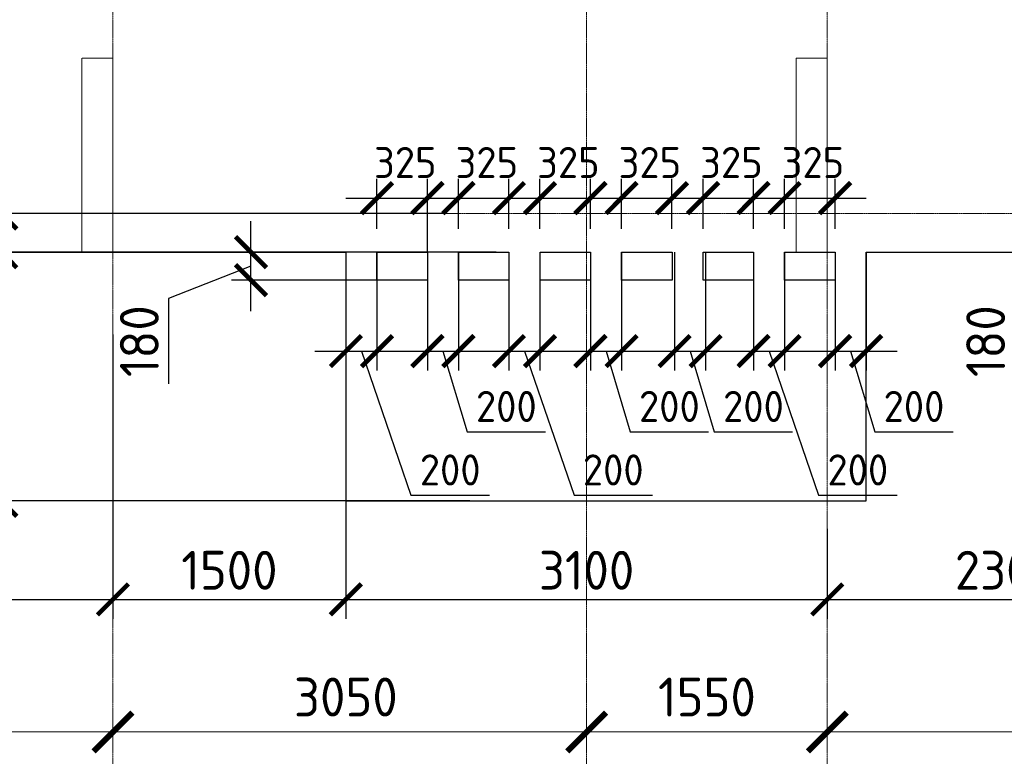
# Model space of a CAD drawing. Header units: millimetres. Extents: x -42044588 to 856694, y -806701 to 941911.
# Tile 807 of 1056: x -180245 to -173905, y -189628 to -184887. Entities that reach past the tile are written whole.
import ezdxf

# ---------------------------------------------------------------- set-up
doc = ezdxf.new("R2010")
doc.units = ezdxf.units.MM
for name, pattern in [('______5', [1100, 800, -100, 100, -100]), ('DASHED', [7, 5, -2, 0]), ('осевая', [50.8, 31.75, -6.35, 6.35, -6.35])]:
    doc.linetypes.add(name, pattern=pattern)
doc.layers.add('Колонна_ бетон', color=7, linetype='Continuous', lineweight=50, true_color=0xb4b496)
for name, color, linetype, lineweight in [('Оси', 40, '______5', 18), ('Перекрытие ж_бетон', 1, 'Continuous', 30), ('РАЗМЕРЫ', 1, 'Continuous', 9)]:
    doc.layers.add(name, color=color, linetype=linetype, lineweight=lineweight)
doc.styles.add('GOST-2.304_Type-B', font='GOST_Common.ttf')
doc.dimstyles.new('СПДС', dxfattribs={"dimscale": 100, "dimtxt": 2.5, "dimasz": 2, "dimexe": 1.25, "dimexo": 0, "dimtad": 1, "dimdec": 0, "dimrnd": 5, "dimtxsty": 'GOST-2.304_Type-B', "dimblk": 'ARCHTICK', "dimcen": 2.5, "dimdle": 2, "dimclrd": 1, "dimclre": 1, "dimclrt": 1, "dimadec": 0, "dimazin": 2, "dimtfac": 0.75, "dimtdec": 0, "dimtmove": 1, "dimatfit": 3, "dimfxl": 0, "dimtolj": 1, "dimarcsym": 0})

# ---------------------------------------------------------------- blocks, each defined once
blk = doc.blocks.new('_ArchTick')
at = {"color": 0, "linetype": 'ByBlock', "const_width": 0.15}
blk.add_lwpolyline([(-0.5, -0.5), (0.5, 0.5)], dxfattribs=at)
blk = doc.blocks.new('*D6720')
at = {"color": 1, "lineweight": -2, "transparency": 16777216}
for p, q in [((-72354.7, -346038.9), (-72354.7, -345913.9)), ((-68904.7, -346038.9), (-68904.7, -345913.9)), ((-72554.7, -346038.9), (-68704.7, -346038.9))]:
    blk.add_line(p, q, dxfattribs=at)
at = {"layer": 'DEFPOINTS', "color": 0, "transparency": 16777216}
for p in [(-72354.7, -346038.9), (-68904.7, -346038.9), (-68904.7, -346038.9)]:
    blk.add_point(p, dxfattribs=at)
at = {"color": 1, "lineweight": -2, "transparency": 16777216, "xscale": 250, "yscale": 250, "zscale": 250, "rotation": 180}
blk.add_blockref('_ArchTick', (-72354.7, -346038.9), dxfattribs=at)
at = {"color": 1, "lineweight": -2, "transparency": 16777216, "xscale": 250, "yscale": 250, "zscale": 250}
blk.add_blockref('_ArchTick', (-68904.7, -346038.9), dxfattribs=at)
at = {"color": 1, "transparency": 16777216, "insert": (-70654.9, -345813.9), "char_height": 250, "width": 83333.333, "attachment_point": 5, "style": 'GOST-2.304_Type-B'}
blk.add_mtext('\\A1;3450', dxfattribs=at)
blk = doc.blocks.new('*D6721')
at = {"color": 1, "lineweight": -2, "transparency": 16777216}
for p, q in [((-68904.7, -346038.9), (-68904.7, -345913.9)), ((-65854.7, -346038.9), (-65854.7, -345913.9)), ((-69104.7, -346038.9), (-65654.7, -346038.9))]:
    blk.add_line(p, q, dxfattribs=at)
at = {"layer": 'DEFPOINTS', "color": 0, "transparency": 16777216}
for p in [(-68904.7, -346038.9), (-65854.7, -346038.9), (-65854.7, -346038.9)]:
    blk.add_point(p, dxfattribs=at)
at = {"color": 1, "lineweight": -2, "transparency": 16777216, "xscale": 250, "yscale": 250, "zscale": 250, "rotation": 180}
blk.add_blockref('_ArchTick', (-68904.7, -346038.9), dxfattribs=at)
at = {"color": 1, "lineweight": -2, "transparency": 16777216, "xscale": 250, "yscale": 250, "zscale": 250}
blk.add_blockref('_ArchTick', (-65854.7, -346038.9), dxfattribs=at)
at = {"color": 1, "transparency": 16777216, "insert": (-67404.9, -345813.9), "char_height": 250, "width": 83333.333, "attachment_point": 5, "style": 'GOST-2.304_Type-B'}
blk.add_mtext('\\A1;3050', dxfattribs=at)
blk = doc.blocks.new('*D6722')
at = {"color": 1, "lineweight": -2, "transparency": 16777216}
for p, q in [((-65854.71808, -346038.91005), (-65854.71808, -345913.91005)), ((-64304.71808, -346038.91005), (-64304.71808, -345913.91005)), ((-66054.71808, -346038.91005), (-64104.71808, -346038.91005))]:
    blk.add_line(p, q, dxfattribs=at)
at = {"layer": 'DEFPOINTS', "color": 0, "transparency": 16777216}
for p in [(-65854.71808, -346038.91005), (-64304.71808, -346038.91005), (-64304.71808, -346038.91005)]:
    blk.add_point(p, dxfattribs=at)
at = {"color": 1, "lineweight": -2, "transparency": 16777216, "xscale": 250, "yscale": 250, "zscale": 250, "rotation": 180}
blk.add_blockref('_ArchTick', (-65854.71808, -346038.91005), dxfattribs=at)
at = {"color": 1, "lineweight": -2, "transparency": 16777216, "xscale": 250, "yscale": 250, "zscale": 250}
blk.add_blockref('_ArchTick', (-64304.71808, -346038.91005), dxfattribs=at)
at = {"color": 1, "transparency": 16777216, "insert": (-65079.71808, -345813.91005), "char_height": 250, "width": 83333.3333333, "attachment_point": 5, "style": 'GOST-2.304_Type-B'}
blk.add_mtext('\\A1;1550', dxfattribs=at)
blk = doc.blocks.new('*D6723')
at = {"color": 1, "lineweight": -2, "transparency": 16777216}
for p, q in [((-64304.7, -346038.9), (-64304.7, -345913.9)), ((-58604.7, -346038.9), (-58604.7, -345913.9)), ((-64504.7, -346038.9), (-58404.7, -346038.9))]:
    blk.add_line(p, q, dxfattribs=at)
at = {"layer": 'DEFPOINTS', "color": 0, "transparency": 16777216}
for p in [(-64304.7, -346038.9), (-58604.7, -346038.9), (-58604.7, -346038.9)]:
    blk.add_point(p, dxfattribs=at)
at = {"color": 1, "lineweight": -2, "transparency": 16777216, "xscale": 250, "yscale": 250, "zscale": 250, "rotation": 180}
blk.add_blockref('_ArchTick', (-64304.7, -346038.9), dxfattribs=at)
at = {"color": 1, "lineweight": -2, "transparency": 16777216, "xscale": 250, "yscale": 250, "zscale": 250}
blk.add_blockref('_ArchTick', (-58604.7, -346038.9), dxfattribs=at)
at = {"color": 1, "transparency": 16777216, "insert": (-61479.9, -345813.9), "char_height": 250, "width": 83333.333, "attachment_point": 5, "style": 'GOST-2.304_Type-B'}
blk.add_mtext('\\A1;5700', dxfattribs=at)
blk = doc.blocks.new('*D607')
at = {"layer": 'DEFPOINTS', "color": 0, "transparency": 16777216}
for p in [(-179645, -186913.7), (-178144.8, -187183.5), (-178144.8, -188617.6)]:
    blk.add_point(p, dxfattribs=at)
at = {"layer": 'РАЗМЕРЫ', "color": 1, "lineweight": -2, "transparency": 16777216}
for p, q in [((-179645, -186913.7), (-179645, -188742.6)), ((-178144.8, -187183.5), (-178144.8, -188742.6)), ((-179845, -188617.6), (-177944.8, -188617.6))]:
    blk.add_line(p, q, dxfattribs=at)
at = {"layer": 'РАЗМЕРЫ', "color": 1, "lineweight": -2, "transparency": 16777216, "xscale": 200, "yscale": 200, "zscale": 200, "rotation": 180}
blk.add_blockref('_ArchTick', (-179645, -188617.6), dxfattribs=at)
at = {"layer": 'РАЗМЕРЫ', "color": 1, "lineweight": -2, "transparency": 16777216, "xscale": 200, "yscale": 200, "zscale": 200}
blk.add_blockref('_ArchTick', (-178144.8, -188617.6), dxfattribs=at)
at = {"layer": 'РАЗМЕРЫ', "color": 1, "lineweight": 0, "transparency": 16777216, "insert": (-178894.9, -188430.1), "char_height": 250, "attachment_point": 5, "style": 'GOST-2.304_Type-B'}
blk.add_mtext('\\A1;1500', dxfattribs=at)
blk = doc.blocks.new('*D608')
at = {"layer": 'DEFPOINTS', "color": 0, "transparency": 16777216}
for p in [(-178144.8, -187183.5), (-175045, -188163.5), (-175045, -188617.6)]:
    blk.add_point(p, dxfattribs=at)
at = {"layer": 'РАЗМЕРЫ', "color": 1, "lineweight": -2, "transparency": 16777216}
for p, q in [((-178144.8, -187183.5), (-178144.8, -188742.6)), ((-175045, -188163.5), (-175045, -188742.6)), ((-178344.8, -188617.6), (-174845, -188617.6))]:
    blk.add_line(p, q, dxfattribs=at)
at = {"layer": 'РАЗМЕРЫ', "color": 1, "lineweight": -2, "transparency": 16777216, "xscale": 200, "yscale": 200, "zscale": 200, "rotation": 180}
blk.add_blockref('_ArchTick', (-178144.8, -188617.6), dxfattribs=at)
at = {"layer": 'РАЗМЕРЫ', "color": 1, "lineweight": -2, "transparency": 16777216, "xscale": 200, "yscale": 200, "zscale": 200}
blk.add_blockref('_ArchTick', (-175045, -188617.6), dxfattribs=at)
at = {"layer": 'РАЗМЕРЫ', "color": 1, "lineweight": 0, "transparency": 16777216, "insert": (-176594.9, -188430.1), "char_height": 250, "attachment_point": 5, "style": 'GOST-2.304_Type-B'}
blk.add_mtext('\\A1;3100', dxfattribs=at)
blk = doc.blocks.new('подложка стн 1-го этажа')
at = {"layer": 'Колонна_ бетон', "color": 252, "linetype": 'DASHED', "lineweight": 0, "ltscale": 0.5, "true_color": 0x939598, "transparency": 33554687}
for p, q in [((24643.8, 9461.8, -200), (24643.8, 10711.8, -200)), ((24843.8, 10711.8, -200), (24643.8, 10711.8, -200)), ((24843.8, 9461.8, -200), (24843.8, 10711.8, -200)), ((29243.8, 10711.8, -200), (29243.8, 9461.8, -200)), ((29243.8, 10711.8, -200), (29443.8, 10711.8, -200)), ((29443.8, 9461.8, -200), (29443.8, 10711.8, -200)), ((24643.8, 9461.8, -200), (24843.8, 9461.8, -200)), ((29443.8, 9461.8, -200), (29243.8, 9461.8, -200))]:
    blk.add_line(p, q, dxfattribs=at)
blk = doc.blocks.new('*D579')
at = {"layer": 'DEFPOINTS', "color": 0, "transparency": 16777216}
for p in [(-177525.9, -186133.4), (-180363.9, -186383.4), (-177544.4, -186383.4)]:
    blk.add_point(p, dxfattribs=at)
at = {"layer": 'РАЗМЕРЫ', "color": 1, "lineweight": -2, "transparency": 16777216}
for p, q in [((-180707.6, -186155.3), (-180707.6, -185555.3)), ((-180363.9, -185933.4), (-180363.9, -186583.4)), ((-177525.9, -186133.4), (-180488.9, -186133.4)), ((-180363.9, -186258.4), (-180707.6, -186155.3)), ((-177544.4, -186383.4), (-180488.9, -186383.4))]:
    blk.add_line(p, q, dxfattribs=at)
at = {"layer": 'РАЗМЕРЫ', "color": 1, "lineweight": -2, "transparency": 16777216, "xscale": 200, "yscale": 200, "zscale": 200}
for p, rotation in [((-180363.9, -186133.4), 90), ((-180363.9, -186383.4), 270)]:
    blk.add_blockref('_ArchTick', p, dxfattribs=dict(at, rotation=rotation))
at = {"layer": 'РАЗМЕРЫ', "color": 1, "lineweight": 0, "transparency": 16777216, "insert": (-180895.1, -185855.3), "char_height": 250, "attachment_point": 5, "rotation": 90, "style": 'GOST-2.304_Type-B'}
blk.add_mtext('\\A1;250', dxfattribs=at)
blk = doc.blocks.new('*D580')
at = {"layer": 'DEFPOINTS', "color": 0, "transparency": 16777216}
for p in [(-177176.7, -186383.4), (-180363.9, -187983.4), (-177345.9, -187983.4)]:
    blk.add_point(p, dxfattribs=at)
at = {"layer": 'РАЗМЕРЫ', "color": 1, "lineweight": -2, "transparency": 16777216}
for p, q in [((-180363.9, -186183.4), (-180363.9, -188183.4)), ((-177176.7, -186383.4), (-180488.9, -186383.4)), ((-177345.9, -187983.4), (-180488.9, -187983.4))]:
    blk.add_line(p, q, dxfattribs=at)
at = {"layer": 'РАЗМЕРЫ', "color": 1, "lineweight": -2, "transparency": 16777216, "xscale": 200, "yscale": 200, "zscale": 200}
for p, rotation in [((-180363.9, -186383.4), 90), ((-180363.9, -187983.4), 270)]:
    blk.add_blockref('_ArchTick', p, dxfattribs=dict(at, rotation=rotation))
at = {"layer": 'РАЗМЕРЫ', "color": 1, "lineweight": 0, "transparency": 16777216, "insert": (-180551.4, -187183.4), "char_height": 250, "attachment_point": 5, "rotation": 90, "style": 'GOST-2.304_Type-B'}
blk.add_mtext('\\A1;1600', dxfattribs=at)
blk = doc.blocks.new('*D594')
at = {"layer": 'DEFPOINTS', "color": 0, "transparency": 16777216}
for p in [(-178756.1, -186383.4), (-177749.8, -186383.4, 0), (-177749.8, -186563.4, 0)]:
    blk.add_point(p, dxfattribs=at)
at = {"layer": 'РАЗМЕРЫ', "color": 1, "lineweight": -2, "transparency": 16777216}
for p, q in [((-178756.1, -186763.4), (-178756.1, -186183.4)), ((-177749.8, -186383.4), (-178881.1, -186383.4)), ((-178756.1, -186473.4), (-179287.3, -186680.7)), ((-177749.8, -186563.4), (-178881.1, -186563.4)), ((-179287.3, -186680.7), (-179287.3, -187230.7))]:
    blk.add_line(p, q, dxfattribs=at)
at = {"layer": 'РАЗМЕРЫ', "color": 1, "lineweight": -2, "transparency": 16777216, "xscale": 200, "yscale": 200, "zscale": 200}
for p, rotation in [((-178756.1, -186383.4), 90), ((-178756.1, -186563.4), 270)]:
    blk.add_blockref('_ArchTick', p, dxfattribs=dict(at, rotation=rotation))
at = {"layer": 'РАЗМЕРЫ', "color": 1, "lineweight": 0, "transparency": 16777216, "insert": (-179474.8, -186955.7), "char_height": 250, "attachment_point": 5, "rotation": 90, "style": 'GOST-2.304_Type-B'}
blk.add_mtext('\\A1;180', dxfattribs=at)
blk = doc.blocks.new('*D595')
at = {"layer": 'DEFPOINTS', "color": 0, "transparency": 16777216}
for p in [(-174994.8, -186383.4, 0), (-174794.8, -186383.4), (-174794.8, -187019.6)]:
    blk.add_point(p, dxfattribs=at)
at = {"layer": 'РАЗМЕРЫ', "color": 1, "lineweight": -2, "transparency": 16777216}
for p, q in [((-174994.8, -186383.4), (-174994.8, -187144.6)), ((-174794.8, -186383.4), (-174794.8, -187144.6)), ((-175194.8, -187019.6), (-174594.8, -187019.6)), ((-174894.8, -187019.6), (-174739.2, -187538.4)), ((-174739.2, -187538.4), (-174234.2, -187538.4))]:
    blk.add_line(p, q, dxfattribs=at)
at = {"layer": 'РАЗМЕРЫ', "color": 1, "lineweight": -2, "transparency": 16777216, "xscale": 200, "yscale": 200, "zscale": 200, "rotation": 180}
blk.add_blockref('_ArchTick', (-174994.8, -187019.6), dxfattribs=at)
at = {"layer": 'РАЗМЕРЫ', "color": 1, "lineweight": -2, "transparency": 16777216, "xscale": 200, "yscale": 200, "zscale": 200}
blk.add_blockref('_ArchTick', (-174794.8, -187019.6), dxfattribs=at)
at = {"layer": 'РАЗМЕРЫ', "color": 1, "lineweight": 0, "transparency": 16777216, "insert": (-174486.7, -187375.9), "char_height": 200, "attachment_point": 5, "style": 'GOST-2.304_Type-B'}
blk.add_mtext('\\A1;200', dxfattribs=at)
blk = doc.blocks.new('*D596')
at = {"layer": 'DEFPOINTS', "color": 0, "transparency": 16777216}
for p in [(-175519.9, -186383.4, 0), (-175319.9, -186383.4), (-175319.9, -187019.6)]:
    blk.add_point(p, dxfattribs=at)
at = {"layer": 'РАЗМЕРЫ', "color": 1, "lineweight": -2, "transparency": 16777216}
for p, q in [((-175519.9, -186383.4), (-175519.9, -187144.6)), ((-175319.9, -186383.4), (-175319.9, -187144.6)), ((-175719.9, -187019.6), (-175119.9, -187019.6)), ((-175419.9, -187019.6), (-175100.8, -187946.9)), ((-175100.8, -187946.9), (-174595.8, -187946.9))]:
    blk.add_line(p, q, dxfattribs=at)
at = {"layer": 'РАЗМЕРЫ', "color": 1, "lineweight": -2, "transparency": 16777216, "xscale": 200, "yscale": 200, "zscale": 200, "rotation": 180}
blk.add_blockref('_ArchTick', (-175519.9, -187019.6), dxfattribs=at)
at = {"layer": 'РАЗМЕРЫ', "color": 1, "lineweight": -2, "transparency": 16777216, "xscale": 200, "yscale": 200, "zscale": 200}
blk.add_blockref('_ArchTick', (-175319.9, -187019.6), dxfattribs=at)
at = {"layer": 'РАЗМЕРЫ', "color": 1, "lineweight": 0, "transparency": 16777216, "insert": (-174848.3, -187784.4), "char_height": 200, "attachment_point": 5, "style": 'GOST-2.304_Type-B'}
blk.add_mtext('\\A1;200', dxfattribs=at)
blk = doc.blocks.new('*D597')
at = {"layer": 'DEFPOINTS', "color": 0, "transparency": 16777216}
for p in [(-177619.8, -186383.4, 0), (-177419.8, -186383.4), (-177419.8, -187019.6)]:
    blk.add_point(p, dxfattribs=at)
at = {"layer": 'РАЗМЕРЫ', "color": 1, "lineweight": -2, "transparency": 16777216}
for p, q in [((-177619.8, -186383.4), (-177619.8, -187144.6)), ((-177419.8, -186383.4), (-177419.8, -187144.6)), ((-177819.8, -187019.6), (-177219.8, -187019.6)), ((-177519.8, -187019.6), (-177364.1, -187538.4)), ((-177364.1, -187538.4), (-176859.1, -187538.4))]:
    blk.add_line(p, q, dxfattribs=at)
at = {"layer": 'РАЗМЕРЫ', "color": 1, "lineweight": -2, "transparency": 16777216, "xscale": 200, "yscale": 200, "zscale": 200, "rotation": 180}
blk.add_blockref('_ArchTick', (-177619.8, -187019.6), dxfattribs=at)
at = {"layer": 'РАЗМЕРЫ', "color": 1, "lineweight": -2, "transparency": 16777216, "xscale": 200, "yscale": 200, "zscale": 200}
blk.add_blockref('_ArchTick', (-177419.8, -187019.6), dxfattribs=at)
at = {"layer": 'РАЗМЕРЫ', "color": 1, "lineweight": 0, "transparency": 16777216, "insert": (-177111.6, -187375.9), "char_height": 200, "attachment_point": 5, "style": 'GOST-2.304_Type-B'}
blk.add_mtext('\\A1;200', dxfattribs=at)
blk = doc.blocks.new('*D598')
at = {"layer": 'DEFPOINTS', "color": 0, "transparency": 16777216}
for p in [(-178144.8, -186383.4, 0), (-177944.8, -186383.4), (-177944.8, -187019.6)]:
    blk.add_point(p, dxfattribs=at)
at = {"layer": 'РАЗМЕРЫ', "color": 1, "lineweight": -2, "transparency": 16777216}
for p, q in [((-178144.8, -186383.4), (-178144.8, -187144.6)), ((-177944.8, -186383.4), (-177944.8, -187144.6)), ((-178344.8, -187019.6), (-177744.8, -187019.6)), ((-178044.8, -187019.6), (-177725.7, -187946.9)), ((-177725.7, -187946.9), (-177220.7, -187946.9))]:
    blk.add_line(p, q, dxfattribs=at)
at = {"layer": 'РАЗМЕРЫ', "color": 1, "lineweight": -2, "transparency": 16777216, "xscale": 200, "yscale": 200, "zscale": 200, "rotation": 180}
blk.add_blockref('_ArchTick', (-178144.8, -187019.6), dxfattribs=at)
at = {"layer": 'РАЗМЕРЫ', "color": 1, "lineweight": -2, "transparency": 16777216, "xscale": 200, "yscale": 200, "zscale": 200}
blk.add_blockref('_ArchTick', (-177944.8, -187019.6), dxfattribs=at)
at = {"layer": 'РАЗМЕРЫ', "color": 1, "lineweight": 0, "transparency": 16777216, "insert": (-177473.2, -187784.4), "char_height": 200, "attachment_point": 5, "style": 'GOST-2.304_Type-B'}
blk.add_mtext('\\A1;200', dxfattribs=at)
blk = doc.blocks.new('*D599')
at = {"layer": 'DEFPOINTS', "color": 0, "transparency": 16777216}
for p in [(-176569.8, -186383.4, 0), (-176369.8, -186383.4), (-176369.8, -187019.6)]:
    blk.add_point(p, dxfattribs=at)
at = {"layer": 'РАЗМЕРЫ', "color": 1, "lineweight": -2, "transparency": 16777216}
for p, q in [((-176569.8, -186383.4), (-176569.8, -187144.6)), ((-176369.8, -186383.4), (-176369.8, -187144.6)), ((-176769.8, -187019.6), (-176169.8, -187019.6)), ((-176469.8, -187019.6), (-176314.2, -187538.4)), ((-176314.2, -187538.4), (-175809.2, -187538.4))]:
    blk.add_line(p, q, dxfattribs=at)
at = {"layer": 'РАЗМЕРЫ', "color": 1, "lineweight": -2, "transparency": 16777216, "xscale": 200, "yscale": 200, "zscale": 200, "rotation": 180}
blk.add_blockref('_ArchTick', (-176569.8, -187019.6), dxfattribs=at)
at = {"layer": 'РАЗМЕРЫ', "color": 1, "lineweight": -2, "transparency": 16777216, "xscale": 200, "yscale": 200, "zscale": 200}
blk.add_blockref('_ArchTick', (-176369.8, -187019.6), dxfattribs=at)
at = {"layer": 'РАЗМЕРЫ', "color": 1, "lineweight": 0, "transparency": 16777216, "insert": (-176061.7, -187375.9), "char_height": 200, "attachment_point": 5, "style": 'GOST-2.304_Type-B'}
blk.add_mtext('\\A1;200', dxfattribs=at)
blk = doc.blocks.new('*D600')
at = {"layer": 'DEFPOINTS', "color": 0, "transparency": 16777216}
for p in [(-177094.9, -186383.4, 0), (-176894.9, -186383.4), (-176894.9, -187019.6)]:
    blk.add_point(p, dxfattribs=at)
at = {"layer": 'РАЗМЕРЫ', "color": 1, "lineweight": -2, "transparency": 16777216}
for p, q in [((-177094.9, -186383.4), (-177094.9, -187144.6)), ((-176894.9, -186383.4), (-176894.9, -187144.6)), ((-177294.9, -187019.6), (-176694.9, -187019.6)), ((-176994.9, -187019.6), (-176675.8, -187946.9)), ((-176675.8, -187946.9), (-176170.8, -187946.9))]:
    blk.add_line(p, q, dxfattribs=at)
at = {"layer": 'РАЗМЕРЫ', "color": 1, "lineweight": -2, "transparency": 16777216, "xscale": 200, "yscale": 200, "zscale": 200, "rotation": 180}
blk.add_blockref('_ArchTick', (-177094.9, -187019.6), dxfattribs=at)
at = {"layer": 'РАЗМЕРЫ', "color": 1, "lineweight": -2, "transparency": 16777216, "xscale": 200, "yscale": 200, "zscale": 200}
blk.add_blockref('_ArchTick', (-176894.9, -187019.6), dxfattribs=at)
at = {"layer": 'РАЗМЕРЫ', "color": 1, "lineweight": 0, "transparency": 16777216, "insert": (-176423.3, -187784.4), "char_height": 200, "attachment_point": 5, "style": 'GOST-2.304_Type-B'}
blk.add_mtext('\\A1;200', dxfattribs=at)
blk = doc.blocks.new('*D601')
at = {"layer": 'DEFPOINTS', "color": 0, "transparency": 16777216}
for p in [(-176028.5, -186383.4, 0), (-175828.5, -186383.4), (-175828.5, -187019.6)]:
    blk.add_point(p, dxfattribs=at)
at = {"layer": 'РАЗМЕРЫ', "color": 1, "lineweight": -2, "transparency": 16777216}
for p, q in [((-176028.5, -186383.4), (-176028.5, -187144.6)), ((-175828.5, -186383.4), (-175828.5, -187144.6)), ((-176228.5, -187019.6), (-175628.5, -187019.6)), ((-175928.5, -187019.6), (-175772.9, -187538.4)), ((-175772.9, -187538.4), (-175267.9, -187538.4))]:
    blk.add_line(p, q, dxfattribs=at)
at = {"layer": 'РАЗМЕРЫ', "color": 1, "lineweight": -2, "transparency": 16777216, "xscale": 200, "yscale": 200, "zscale": 200, "rotation": 180}
blk.add_blockref('_ArchTick', (-176028.5, -187019.6), dxfattribs=at)
at = {"layer": 'РАЗМЕРЫ', "color": 1, "lineweight": -2, "transparency": 16777216, "xscale": 200, "yscale": 200, "zscale": 200}
blk.add_blockref('_ArchTick', (-175828.5, -187019.6), dxfattribs=at)
at = {"layer": 'РАЗМЕРЫ', "color": 1, "lineweight": 0, "transparency": 16777216, "insert": (-175520.4, -187375.9), "char_height": 200, "attachment_point": 5, "style": 'GOST-2.304_Type-B'}
blk.add_mtext('\\A1;200', dxfattribs=at)
blk = doc.blocks.new('*D620')
at = {"layer": 'DEFPOINTS', "color": 0, "transparency": 16777216}
for p in [(-177619.8, -186034.9), (-177944.8, -186233.4), (-177619.8, -186383.4, 0)]:
    blk.add_point(p, dxfattribs=at)
at = {"layer": 'РАЗМЕРЫ', "color": 1, "lineweight": -2, "transparency": 16777216}
for p, q in [((-177944.8, -186233.4), (-177944.8, -185909.9)), ((-177619.8, -186383.4), (-177619.8, -185909.9)), ((-178144.8, -186034.9), (-177419.8, -186034.9))]:
    blk.add_line(p, q, dxfattribs=at)
at = {"layer": 'РАЗМЕРЫ', "color": 1, "lineweight": -2, "transparency": 16777216, "xscale": 200, "yscale": 200, "zscale": 200, "rotation": 180}
blk.add_blockref('_ArchTick', (-177944.8, -186034.9), dxfattribs=at)
at = {"layer": 'РАЗМЕРЫ', "color": 1, "lineweight": -2, "transparency": 16777216, "xscale": 200, "yscale": 200, "zscale": 200}
blk.add_blockref('_ArchTick', (-177619.8, -186034.9), dxfattribs=at)
at = {"layer": 'РАЗМЕРЫ', "color": 1, "lineweight": 0, "transparency": 16777216, "insert": (-177762.4, -185805.8), "char_height": 200, "attachment_point": 5, "style": 'GOST-2.304_Type-B'}
blk.add_mtext('\\A1;325', dxfattribs=at)
blk = doc.blocks.new('*D602')
at = {"layer": 'DEFPOINTS', "color": 0, "transparency": 16777216}
for p in [(-177094.9, -186034.9), (-177419.9, -186233.4), (-177094.9, -186233.4, 0)]:
    blk.add_point(p, dxfattribs=at)
at = {"layer": 'РАЗМЕРЫ', "color": 1, "lineweight": -2, "transparency": 16777216}
for p, q in [((-177419.9, -186233.4), (-177419.9, -185909.9)), ((-177094.9, -186233.4), (-177094.9, -185909.9)), ((-177619.9, -186034.9), (-176894.9, -186034.9))]:
    blk.add_line(p, q, dxfattribs=at)
at = {"layer": 'РАЗМЕРЫ', "color": 1, "lineweight": -2, "transparency": 16777216, "xscale": 200, "yscale": 200, "zscale": 200, "rotation": 180}
blk.add_blockref('_ArchTick', (-177419.9, -186034.9), dxfattribs=at)
at = {"layer": 'РАЗМЕРЫ', "color": 1, "lineweight": -2, "transparency": 16777216, "xscale": 200, "yscale": 200, "zscale": 200}
blk.add_blockref('_ArchTick', (-177094.9, -186034.9), dxfattribs=at)
at = {"layer": 'РАЗМЕРЫ', "color": 1, "lineweight": 0, "transparency": 16777216, "insert": (-177237.4, -185805.8), "char_height": 200, "attachment_point": 5, "style": 'GOST-2.304_Type-B'}
blk.add_mtext('\\A1;325', dxfattribs=at)
blk = doc.blocks.new('*D603')
at = {"layer": 'DEFPOINTS', "color": 0, "transparency": 16777216}
for p in [(-176569.9, -186034.9), (-176894.9, -186233.4), (-176569.9, -186233.4, 0)]:
    blk.add_point(p, dxfattribs=at)
at = {"layer": 'РАЗМЕРЫ', "color": 1, "lineweight": -2, "transparency": 16777216}
for p, q in [((-176894.9, -186233.4), (-176894.9, -185909.9)), ((-176569.9, -186233.4), (-176569.9, -185909.9)), ((-177094.9, -186034.9), (-176369.9, -186034.9))]:
    blk.add_line(p, q, dxfattribs=at)
at = {"layer": 'РАЗМЕРЫ', "color": 1, "lineweight": -2, "transparency": 16777216, "xscale": 200, "yscale": 200, "zscale": 200, "rotation": 180}
blk.add_blockref('_ArchTick', (-176894.9, -186034.9), dxfattribs=at)
at = {"layer": 'РАЗМЕРЫ', "color": 1, "lineweight": -2, "transparency": 16777216, "xscale": 200, "yscale": 200, "zscale": 200}
blk.add_blockref('_ArchTick', (-176569.9, -186034.9), dxfattribs=at)
at = {"layer": 'РАЗМЕРЫ', "color": 1, "lineweight": 0, "transparency": 16777216, "insert": (-176712.4, -185805.8), "char_height": 200, "attachment_point": 5, "style": 'GOST-2.304_Type-B'}
blk.add_mtext('\\A1;325', dxfattribs=at)
blk = doc.blocks.new('*D604')
at = {"layer": 'DEFPOINTS', "color": 0, "transparency": 16777216}
for p in [(-176044.9, -186034.9), (-176369.9, -186233.4), (-176044.9, -186233.4, 0)]:
    blk.add_point(p, dxfattribs=at)
at = {"layer": 'РАЗМЕРЫ', "color": 1, "lineweight": -2, "transparency": 16777216}
for p, q in [((-176369.9, -186233.4), (-176369.9, -185909.9)), ((-176044.9, -186233.4), (-176044.9, -185909.9)), ((-176569.9, -186034.9), (-175844.9, -186034.9))]:
    blk.add_line(p, q, dxfattribs=at)
at = {"layer": 'РАЗМЕРЫ', "color": 1, "lineweight": -2, "transparency": 16777216, "xscale": 200, "yscale": 200, "zscale": 200, "rotation": 180}
blk.add_blockref('_ArchTick', (-176369.9, -186034.9), dxfattribs=at)
at = {"layer": 'РАЗМЕРЫ', "color": 1, "lineweight": -2, "transparency": 16777216, "xscale": 200, "yscale": 200, "zscale": 200}
blk.add_blockref('_ArchTick', (-176044.9, -186034.9), dxfattribs=at)
at = {"layer": 'РАЗМЕРЫ', "color": 1, "lineweight": 0, "transparency": 16777216, "insert": (-176187.4, -185805.8), "char_height": 200, "attachment_point": 5, "style": 'GOST-2.304_Type-B'}
blk.add_mtext('\\A1;325', dxfattribs=at)
blk = doc.blocks.new('*D605')
at = {"layer": 'DEFPOINTS', "color": 0, "transparency": 16777216}
for p in [(-175519.9, -186034.9), (-175844.9, -186233.4), (-175519.9, -186233.4, 0)]:
    blk.add_point(p, dxfattribs=at)
at = {"layer": 'РАЗМЕРЫ', "color": 1, "lineweight": -2, "transparency": 16777216}
for p, q in [((-175844.9, -186233.4), (-175844.9, -185909.9)), ((-175519.9, -186233.4), (-175519.9, -185909.9)), ((-176044.9, -186034.9), (-175319.9, -186034.9))]:
    blk.add_line(p, q, dxfattribs=at)
at = {"layer": 'РАЗМЕРЫ', "color": 1, "lineweight": -2, "transparency": 16777216, "xscale": 200, "yscale": 200, "zscale": 200, "rotation": 180}
blk.add_blockref('_ArchTick', (-175844.9, -186034.9), dxfattribs=at)
at = {"layer": 'РАЗМЕРЫ', "color": 1, "lineweight": -2, "transparency": 16777216, "xscale": 200, "yscale": 200, "zscale": 200}
blk.add_blockref('_ArchTick', (-175519.9, -186034.9), dxfattribs=at)
at = {"layer": 'РАЗМЕРЫ', "color": 1, "lineweight": 0, "transparency": 16777216, "insert": (-175662.4, -185805.8), "char_height": 200, "attachment_point": 5, "style": 'GOST-2.304_Type-B'}
blk.add_mtext('\\A1;325', dxfattribs=at)
blk = doc.blocks.new('*D606')
at = {"layer": 'DEFPOINTS', "color": 0, "transparency": 16777216}
for p in [(-174994.9, -186034.9), (-175319.9, -186233.4), (-174994.9, -186233.4, 0)]:
    blk.add_point(p, dxfattribs=at)
at = {"layer": 'РАЗМЕРЫ', "color": 1, "lineweight": -2, "transparency": 16777216}
for p, q in [((-175319.9, -186233.4), (-175319.9, -185909.9)), ((-174994.9, -186233.4), (-174994.9, -185909.9)), ((-175519.9, -186034.9), (-174794.9, -186034.9))]:
    blk.add_line(p, q, dxfattribs=at)
at = {"layer": 'РАЗМЕРЫ', "color": 1, "lineweight": -2, "transparency": 16777216, "xscale": 200, "yscale": 200, "zscale": 200, "rotation": 180}
blk.add_blockref('_ArchTick', (-175319.9, -186034.9), dxfattribs=at)
at = {"layer": 'РАЗМЕРЫ', "color": 1, "lineweight": -2, "transparency": 16777216, "xscale": 200, "yscale": 200, "zscale": 200}
blk.add_blockref('_ArchTick', (-174994.9, -186034.9), dxfattribs=at)
at = {"layer": 'РАЗМЕРЫ', "color": 1, "lineweight": 0, "transparency": 16777216, "insert": (-175137.4, -185805.8), "char_height": 200, "attachment_point": 5, "style": 'GOST-2.304_Type-B'}
blk.add_mtext('\\A1;325', dxfattribs=at)
blk = doc.blocks.new('*D674')
at = {"layer": 'DEFPOINTS', "color": 0, "transparency": 16777216}
for p in [(-183095, -188200.9), (-179645, -188381.8), (-179645, -188617.6)]:
    blk.add_point(p, dxfattribs=at)
at = {"layer": 'РАЗМЕРЫ', "color": 1, "lineweight": -2, "transparency": 16777216}
for p, q in [((-183095, -188200.9), (-183095, -188742.6)), ((-179645, -188381.8), (-179645, -188742.6)), ((-183295, -188617.6), (-179445, -188617.6))]:
    blk.add_line(p, q, dxfattribs=at)
at = {"layer": 'РАЗМЕРЫ', "color": 1, "lineweight": -2, "transparency": 16777216, "xscale": 200, "yscale": 200, "zscale": 200, "rotation": 180}
blk.add_blockref('_ArchTick', (-183095, -188617.6), dxfattribs=at)
at = {"layer": 'РАЗМЕРЫ', "color": 1, "lineweight": -2, "transparency": 16777216, "xscale": 200, "yscale": 200, "zscale": 200}
blk.add_blockref('_ArchTick', (-179645, -188617.6), dxfattribs=at)
at = {"layer": 'РАЗМЕРЫ', "color": 1, "lineweight": 0, "transparency": 16777216, "insert": (-181370, -188430.1), "char_height": 250, "attachment_point": 5, "style": 'GOST-2.304_Type-B'}
blk.add_mtext('\\A1;3450', dxfattribs=at)
blk = doc.blocks.new('*D675')
at = {"layer": 'DEFPOINTS', "color": 0, "transparency": 16777216}
for p in [(-175045, -188163.5), (-172745, -188433.3), (-172745, -188617.6)]:
    blk.add_point(p, dxfattribs=at)
at = {"layer": 'РАЗМЕРЫ', "color": 1, "lineweight": -2, "transparency": 16777216}
for p, q in [((-175045, -188163.5), (-175045, -188742.6)), ((-172745, -188433.3), (-172745, -188742.6)), ((-175245, -188617.6), (-172545, -188617.6))]:
    blk.add_line(p, q, dxfattribs=at)
at = {"layer": 'РАЗМЕРЫ', "color": 1, "lineweight": -2, "transparency": 16777216, "xscale": 200, "yscale": 200, "zscale": 200, "rotation": 180}
blk.add_blockref('_ArchTick', (-175045, -188617.6), dxfattribs=at)
at = {"layer": 'РАЗМЕРЫ', "color": 1, "lineweight": -2, "transparency": 16777216, "xscale": 200, "yscale": 200, "zscale": 200}
blk.add_blockref('_ArchTick', (-172745, -188617.6), dxfattribs=at)
at = {"layer": 'РАЗМЕРЫ', "color": 1, "lineweight": 0, "transparency": 16777216, "insert": (-173895, -188430.1), "char_height": 250, "attachment_point": 5, "style": 'GOST-2.304_Type-B'}
blk.add_mtext('\\A1;2300', dxfattribs=at)
blk = doc.blocks.new('*D1189')
at = {"layer": 'DEFPOINTS', "color": 0, "transparency": 16777216}
for p in [(-173306.2, -186383.4), (-172300, -186383.4, 0), (-172300, -186563.4, 0)]:
    blk.add_point(p, dxfattribs=at)
at = {"layer": 'РАЗМЕРЫ', "color": 1, "lineweight": -2, "transparency": 16777216}
for p, q in [((-173306.2, -186763.4), (-173306.2, -186183.4)), ((-172300, -186383.4), (-173431.2, -186383.4)), ((-173306.2, -186473.4), (-173837.5, -186680.7)), ((-172300, -186563.4), (-173431.2, -186563.4)), ((-173837.5, -186680.7), (-173837.5, -187230.7))]:
    blk.add_line(p, q, dxfattribs=at)
at = {"layer": 'РАЗМЕРЫ', "color": 1, "lineweight": -2, "transparency": 16777216, "xscale": 200, "yscale": 200, "zscale": 200}
for p, rotation in [((-173306.2, -186383.4), 90), ((-173306.2, -186563.4), 270)]:
    blk.add_blockref('_ArchTick', p, dxfattribs=dict(at, rotation=rotation))
at = {"layer": 'РАЗМЕРЫ', "color": 1, "lineweight": 0, "transparency": 16777216, "insert": (-174025, -186955.7), "char_height": 250, "attachment_point": 5, "rotation": 90, "style": 'GOST-2.304_Type-B'}
blk.add_mtext('\\A1;180', dxfattribs=at)
blk = doc.blocks.new('оси блок 2')
at = {"layer": 'Оси', "color": 16, "linetype": 'осевая', "lineweight": 0, "ltscale": 0.25, "transparency": 33554687}
for p, q in [((-68904.7, -322543), (-68904.7, -347914.1)), ((-65854.7, -322543), (-65854.7, -347914.1)), ((-64304.7, -322543), (-64304.7, -347914.1)), ((-89822.3, -342701.3), (-37238.5, -342701.3))]:
    blk.add_line(p, q, dxfattribs=at)
for base, p1, p2, picture, middle in [((-68904.7, -346038.9), (-72354.7, -346038.9), (-68904.7, -346038.9), '*D6720', (-70654.9, -346038.9)), ((-65854.7, -346038.9), (-68904.7, -346038.9), (-65854.7, -346038.9), '*D6721', (-67404.9, -346038.9)), ((-64304.7, -346038.9), (-65854.7, -346038.9), (-64304.7, -346038.9), '*D6722', (-65079.7, -346038.9)), ((-58604.7, -346038.9), (-64304.7, -346038.9), (-58604.7, -346038.9), '*D6723', (-61479.9, -346038.9))]:
    dim = blk.add_linear_dim(base=base, p1=p1, p2=p2, dimstyle='СПДС', override={"dimgap": 1})
    dim.commit()
    dim.dimension.update_dxf_attribs({"geometry": picture, "text_midpoint": middle, "dimtype": 160})

msp = doc.modelspace()

# ---------------------------------------------------------------- linework, layer by layer
at = {"layer": 'Перекрытие ж_бетон'}
msp.add_lwpolyline([(-184494.899, -186383.477), (-178144.83, -186383.477), (-178144.83, -187983.477), (-174794.832, -187983.477), (-174794.828, -186383.477), (-172744.994, -186383.477)], dxfattribs=at)
for points, elevation in [([(-177619.842, -186563.442), (-177944.842, -186563.442), (-177944.842, -186383.442), (-177619.842, -186383.442)], 0.036), ([(-177094.762, -186563.442), (-177419.762, -186563.442), (-177419.762, -186383.442), (-177094.762, -186383.442)], -0.053), ([(-176569.868, -186563.442), (-176894.868, -186563.442), (-176894.868, -186383.442), (-176569.868, -186383.442)], 0.053), ([(-176044.788, -186563.442), (-176369.788, -186563.442), (-176369.788, -186383.442), (-176044.788, -186383.442)], -0.036), ([(-175519.895, -186563.442), (-175844.895, -186563.442), (-175844.895, -186383.442), (-175519.895, -186383.442)], 0.089), ([(-174994.908, -186563.442), (-175319.908, -186563.442), (-175319.908, -186383.442), (-174994.908, -186383.442)], 0.107)]:
    msp.add_lwpolyline(points, close=True, dxfattribs=dict(at, elevation=elevation))

# ---------------------------------------------------------------- block references
msp.add_blockref('подложка стн 1-го этажа', (-204488.916, -195845.272, 560))
at = {"layer": 'РАЗМЕРЫ'}
msp.add_blockref('оси блок 2', (-110740.275, 156567.844), dxfattribs=at)

# ---------------------------------------------------------------- dimensions: what is measured, and where the dimension line sits
at = {"layer": 'РАЗМЕРЫ', "lineweight": 0}
for base, p1, p2, angle, override, picture, middle in [((-180363.866, -186383.443), (-177525.94, -186133.443), (-177544.363, -186383.443), 90, {"dimrnd": 5}, '*D579', (-180895.116, -186092.818)), ((-180363.866, -187983.442), (-177176.69, -186383.443), (-177345.872, -187983.442), 90, {"dimrnd": 5}, '*D580', (-180551.366, -187183.443)), ((-177419.762, -187019.621, -0.071), (-177619.762, -186383.442, -0.053), (-177419.762, -186383.442, -0.071), 180, {"dimtxt": 2, "dimasz": 2, "dimrnd": 5}, '*D597', (-177301.637, -187375.871, -0.071)), ((-176369.788, -187019.621, -0.053), (-176569.788, -186383.442, -0.036), (-176369.788, -186383.442, -0.053), 180, {"dimtxt": 2, "dimasz": 2, "dimrnd": 5}, '*D599', (-176251.663, -187375.871, -0.053)), ((-175828.548, -187019.621, 0.018), (-176028.548, -186383.442, 0.036), (-175828.548, -186383.442, 0.018), 180, {"dimtxt": 2, "dimasz": 2, "dimrnd": 5}, '*D601', (-175710.423, -187375.871, 0.018)), ((-174794.828, -187019.621), (-174994.828, -186383.442, 0.018), (-174794.828, -186383.442), 180, {"dimtxt": 2, "dimasz": 2, "dimrnd": 5}, '*D595', (-174676.703, -187375.871))]:
    dim = msp.add_linear_dim(base=base, p1=p1, p2=p2, angle=angle, dimstyle='СПДС', override=override, dxfattribs=at)
    dim.commit()
    dim.dimension.update_dxf_attribs({"geometry": picture, "text_midpoint": middle})
for base, p1, p2, picture, middle in [((-177619.842, -186034.855), (-177944.842, -186233.442), (-177619.842, -186383.442, 0.036), '*D620', (-177762.366, -185968.27)), ((-177094.855, -186034.855, 0.018), (-177419.855, -186233.442, 0.018), (-177094.855, -186233.442, 0.036), '*D602', (-177237.379, -185968.27, 0.018)), ((-176569.868, -186034.855, 0.036), (-176894.868, -186233.442, 0.036), (-176569.868, -186233.442, 0.053), '*D603', (-176712.393, -185968.27, 0.036)), ((-176044.882, -186034.855, 0.053), (-176369.882, -186233.442, 0.053), (-176044.882, -186233.442, 0.071), '*D604', (-176187.406, -185968.27, 0.053)), ((-175519.895, -186034.855, 0.071), (-175844.895, -186233.442, 0.071), (-175519.895, -186233.442, 0.089), '*D605', (-175662.419, -185968.27, 0.071)), ((-174994.908, -186034.855, 0.089), (-175319.908, -186233.442, 0.089), (-174994.908, -186233.442, 0.107), '*D606', (-175137.433, -185968.27, 0.089))]:
    dim = msp.add_linear_dim(base=base, p1=p1, p2=p2, dimstyle='СПДС', override={"dimtxt": 2, "dimasz": 2, "dimrnd": 5}, dxfattribs=at)
    dim.commit()
    dim.dimension.update_dxf_attribs({"geometry": picture, "text_midpoint": middle, "dimtype": 160})
for base, p1, p2, angle, override, picture, middle in [((-178756.085, -186383.442), (-177749.842, -186563.442, 0.036), (-177749.842, -186383.442, 0.018), 270, {"dimrnd": 5}, '*D594', (-179287.335, -186743.158)), ((-173306.246, -186383.443, -0.018), (-172300.003, -186563.443, 0.018), (-172300.003, -186383.443), 270, {"dimrnd": 5}, '*D1189', (-173837.496, -186743.158, -0.018)), ((-177944.842, -187019.621, 0.018), (-178144.842, -186383.442, 0.036), (-177944.842, -186383.442, 0.018), 180, {"dimtxt": 2, "dimasz": 2, "dimrnd": 5}, '*D598', (-177663.227, -187946.872, 0.018)), ((-176894.868, -187019.621, 0.036), (-177094.868, -186383.442, 0.053), (-176894.868, -186383.442, 0.036), 180, {"dimtxt": 2, "dimasz": 2, "dimrnd": 5}, '*D600', (-176613.253, -187946.872, 0.036)), ((-175319.908, -187019.621, 0.089), (-175519.908, -186383.442, 0.107), (-175319.908, -186383.442, 0.089), 180, {"dimtxt": 2, "dimasz": 2, "dimrnd": 5}, '*D596', (-175038.293, -187946.872, 0.089))]:
    dim = msp.add_linear_dim(base=base, p1=p1, p2=p2, angle=angle, dimstyle='СПДС', override=override, dxfattribs=at)
    dim.commit()
    dim.dimension.update_dxf_attribs({"geometry": picture, "text_midpoint": middle, "dimtype": 160})
for base, p1, p2, picture, middle in [((-178144.83, -188617.573), (-179644.994, -186913.699), (-178144.83, -187183.477), '*D607', (-178894.912, -188430.073)), ((-175044.994, -188617.573), (-178144.83, -187183.477), (-175044.994, -188163.475), '*D608', (-176594.912, -188430.073)), ((-172744.994, -188617.573), (-175044.994, -188163.475), (-172744.994, -188433.34), '*D675', (-173894.994, -188430.073)), ((-179644.994, -188617.573), (-183094.994, -188200.914), (-179644.994, -188381.779), '*D674', (-181369.994, -188430.073))]:
    dim = msp.add_linear_dim(base=base, p1=p1, p2=p2, dimstyle='СПДС', override={"dimrnd": 5}, dxfattribs=at)
    dim.commit()
    dim.dimension.update_dxf_attribs({"geometry": picture, "text_midpoint": middle})

doc.saveas('drawing.dxf')
